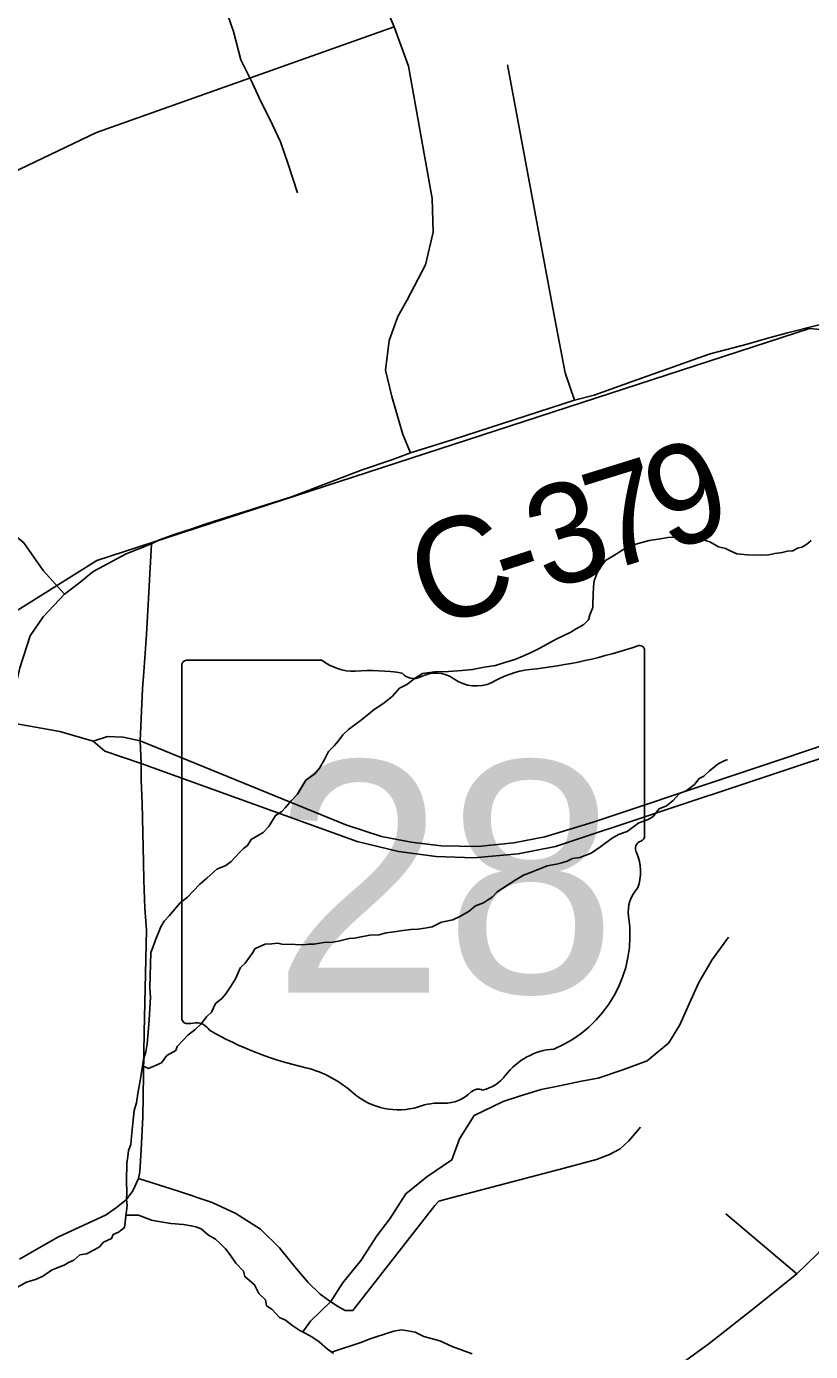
# Model space of a CAD drawing. Extents: x 0 to 34, y 0 to 22.
# Drawn here: x 7.2473 to 7.4706, y 19.556 to 19.9334 of the extents above; entities that cross this region are included whole.
import ezdxf

# ---------------------------------------------------------------- set-up
doc = ezdxf.new("R2010")
doc.units = 0
for name, color, linetype in [('GM_X_County_Road', 7, 'Continuous'), ('GM_X_County_Road_Text', 7, 'Continuous'), ('GM_X_Minor_River', 7, 'Continuous'), ('GM_X_Rail_Line', 7, 'Continuous'), ('GM_X_State_Location', 7, 'Continuous'), ('GM_X_State_Route', 7, 'Continuous'), ('GM_X_State_Shield', 7, 'Continuous'), ('GM_X_Township_Road', 7, 'Continuous')]:
    doc.layers.add(name, color=color, linetype=linetype)

msp = doc.modelspace()

# ---------------------------------------------------------------- linework, layer by layer
at = {"layer": 'GM_X_County_Road'}
for points in [[(7.3566311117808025, 19.811922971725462), (7.368813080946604, 19.815731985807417), (7.403364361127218, 19.826960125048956), (7.408969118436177, 19.828367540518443), (7.419787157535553, 19.83230702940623), (7.440192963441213, 19.839474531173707), (7.442060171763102, 19.840145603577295), (7.452614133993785, 19.84294175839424), (7.458445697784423, 19.844650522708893), (7.4641250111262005, 19.846107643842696), (7.472364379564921, 19.848220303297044), (7.486870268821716, 19.85161920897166), (7.491587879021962, 19.85271617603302)], [(7.296546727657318, 19.791056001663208), (7.298489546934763, 19.791703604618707), (7.323033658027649, 19.799489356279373), (7.34286467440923, 19.807132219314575), (7.351389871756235, 19.809974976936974), (7.3566311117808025, 19.811922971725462)], [(7.265707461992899, 19.77764650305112), (7.266436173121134, 19.77822609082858), (7.275632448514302, 19.783234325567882), (7.282871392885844, 19.786058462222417), (7.285195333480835, 19.78715207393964), (7.289610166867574, 19.788789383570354), (7.29411818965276, 19.790246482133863), (7.296546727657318, 19.791056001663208)], [(7.241838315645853, 19.735244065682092), (7.245368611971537, 19.750686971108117), (7.248369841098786, 19.759883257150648), (7.252048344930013, 19.76520528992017), (7.258063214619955, 19.77172344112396), (7.262428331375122, 19.775038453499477), (7.265707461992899, 19.77764650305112)]]:
    msp.add_lwpolyline(points, dxfattribs=at)
at = {"layer": 'GM_X_Minor_River'}
for points in [[(7.24692148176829, 19.983287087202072), (7.2543495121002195, 19.98428140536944), (7.259862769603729, 19.98455507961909), (7.267083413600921, 19.98479466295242), (7.2719811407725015, 19.98279845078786), (7.27873398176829, 19.978676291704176), (7.2829678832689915, 19.972131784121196), (7.284764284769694, 19.96715640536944), (7.29129648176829, 19.96151720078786), (7.297084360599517, 19.95665451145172), (7.300395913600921, 19.951458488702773), (7.3023211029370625, 19.94343954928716), (7.304114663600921, 19.93827382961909), (7.306264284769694, 19.93196132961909), (7.308378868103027, 19.923938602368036), (7.311660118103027, 19.91722269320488), (7.314023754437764, 19.91204655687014), (7.316580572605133, 19.907056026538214), (7.319676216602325, 19.900534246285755), (7.321825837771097, 19.894221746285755), (7.32450576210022, 19.88599826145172)], [(7.324486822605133, 19.714762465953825), (7.326864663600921, 19.718681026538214), (7.329378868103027, 19.7205115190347), (7.330750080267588, 19.72218197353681), (7.33214023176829, 19.724610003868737), (7.33333720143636, 19.72685337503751), (7.334897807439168, 19.728519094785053), (7.336070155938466, 19.72981644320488), (7.337447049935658, 19.731675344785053), (7.339002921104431, 19.733151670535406), (7.340938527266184, 19.73461757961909), (7.3426809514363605, 19.73589977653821), (7.346362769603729, 19.73883632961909), (7.349066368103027, 19.740661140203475), (7.35158720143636, 19.742680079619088), (7.353541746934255, 19.744904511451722), (7.355658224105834, 19.74598689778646), (7.35798398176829, 19.747822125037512), (7.360104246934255, 19.749092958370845), (7.363534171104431, 19.749573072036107), (7.36752470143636, 19.74965829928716), (7.371330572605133, 19.74993765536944), (7.374376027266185, 19.750236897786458), (7.377621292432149, 19.75091019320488), (7.380861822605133, 19.75139504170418), (7.383542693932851, 19.75227193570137), (7.386413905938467, 19.753145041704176), (7.388714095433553, 19.754032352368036), (7.391020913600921, 19.755110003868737), (7.393521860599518, 19.756371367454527), (7.398143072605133, 19.758905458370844), (7.402371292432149, 19.760879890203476), (7.4039129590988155, 19.761787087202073), (7.406034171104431, 19.76305886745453), (7.407395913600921, 19.764350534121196), (7.4078135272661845, 19.765856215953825), (7.408625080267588, 19.767919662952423), (7.408654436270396, 19.76905697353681), (7.408773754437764, 19.773793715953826), (7.40900576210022, 19.775493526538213), (7.409822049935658, 19.777747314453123), (7.410813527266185, 19.77942818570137), (7.412190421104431, 19.781288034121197), (7.414311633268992, 19.782559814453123), (7.417205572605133, 19.784379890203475), (7.420855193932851, 19.78599068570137), (7.424678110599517, 19.787027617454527), (7.427919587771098, 19.7875115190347), (7.430016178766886, 19.78783632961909), (7.434766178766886, 19.787901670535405), (7.437608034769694, 19.787637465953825), (7.439501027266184, 19.78739882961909), (7.441948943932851, 19.786575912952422), (7.444382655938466, 19.78518576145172), (7.446460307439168, 19.78475204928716), (7.4475853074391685, 19.784153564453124), (7.4496497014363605, 19.783151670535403), (7.452680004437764, 19.78288273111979), (7.456286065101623, 19.78278898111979), (7.4587586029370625, 19.782913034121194), (7.460476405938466, 19.783247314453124), (7.462572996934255, 19.783572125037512), (7.464101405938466, 19.783911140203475), (7.465624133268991, 19.78406076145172), (7.466971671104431, 19.78478329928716), (7.468120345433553, 19.78513273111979), (7.469466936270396, 19.785856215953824), (7.4708248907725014, 19.786957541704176)], [(7.280328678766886, 19.63739693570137), (7.2820682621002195, 19.636624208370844), (7.28341201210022, 19.637157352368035), (7.285717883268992, 19.63823500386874), (7.2872879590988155, 19.64027951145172), (7.289793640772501, 19.641730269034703), (7.29020273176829, 19.642858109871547), (7.293324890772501, 19.646188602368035), (7.2952595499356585, 19.64765451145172), (7.297011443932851, 19.649315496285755), (7.298582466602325, 19.65136000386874), (7.29994326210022, 19.65265072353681), (7.301144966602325, 19.65508443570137), (7.3028902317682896, 19.65655507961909), (7.304062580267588, 19.65785242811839), (7.305444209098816, 19.659901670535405), (7.306829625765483, 19.662140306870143), (7.308238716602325, 19.665325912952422), (7.309601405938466, 19.666616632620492), (7.310783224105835, 19.668292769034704), (7.31176523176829, 19.66959390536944), (7.312362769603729, 19.670716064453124), (7.313900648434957, 19.671433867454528), (7.31524345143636, 19.671967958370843), (7.317145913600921, 19.672108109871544), (7.318858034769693, 19.672252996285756), (7.3199925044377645, 19.67203329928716), (7.323787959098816, 19.671933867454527), (7.326254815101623, 19.67186947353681), (7.327588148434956, 19.672024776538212), (7.3291070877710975, 19.671985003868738), (7.331967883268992, 19.67247837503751), (7.334629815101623, 19.672597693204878), (7.336537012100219, 19.672927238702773), (7.339213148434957, 19.67361568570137), (7.340736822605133, 19.673766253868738), (7.342643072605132, 19.674094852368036), (7.3451250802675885, 19.674598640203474), (7.34778701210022, 19.67471890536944), (7.349698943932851, 19.675237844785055), (7.351985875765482, 19.675556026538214), (7.354463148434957, 19.675870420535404), (7.356750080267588, 19.676190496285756), (7.358841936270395, 19.676324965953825), (7.36131826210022, 19.67664030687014), (7.362845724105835, 19.676979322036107), (7.365537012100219, 19.67823595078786), (7.368782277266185, 19.678909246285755), (7.370897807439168, 19.679991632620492), (7.3734034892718, 19.681442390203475), (7.375150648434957, 19.682913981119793), (7.3774508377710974, 19.683801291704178), (7.37860898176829, 19.68452951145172), (7.379961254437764, 19.68544144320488), (7.381328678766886, 19.686923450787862), (7.386537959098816, 19.690199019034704), (7.388853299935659, 19.69165451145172), (7.391154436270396, 19.692542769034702), (7.39556826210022, 19.694323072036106), (7.398238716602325, 19.69482117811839), (7.399766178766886, 19.695161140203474), (7.401299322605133, 19.69568954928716), (7.402836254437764, 19.69640829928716), (7.404933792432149, 19.696732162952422), (7.406466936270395, 19.697260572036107), (7.40819326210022, 19.697974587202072), (7.410897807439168, 19.699799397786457), (7.413801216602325, 19.70199826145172), (7.415923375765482, 19.703270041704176), (7.418413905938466, 19.70415261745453), (7.421701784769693, 19.70653140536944), (7.42419326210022, 19.707413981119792), (7.425735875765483, 19.708322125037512), (7.427501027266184, 19.710551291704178), (7.429612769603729, 19.71144333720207), (7.431547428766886, 19.712909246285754), (7.433308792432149, 19.71494807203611), (7.435225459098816, 19.71565640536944), (7.437550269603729, 19.717491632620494), (7.438922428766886, 19.719162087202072), (7.440269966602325, 19.719885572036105), (7.4418258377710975, 19.72136095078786), (7.443182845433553, 19.72246322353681), (7.444345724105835, 19.723380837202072), (7.445883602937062, 19.724099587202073), (7.447036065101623, 19.724638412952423)], [(7.275799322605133, 19.59609390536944), (7.275957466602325, 19.59753898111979), (7.275809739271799, 19.599249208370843), (7.275858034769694, 19.60114314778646), (7.275753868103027, 19.60455886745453), (7.275882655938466, 19.609674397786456), (7.276120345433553, 19.61156454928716), (7.276352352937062, 19.613264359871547), (7.276965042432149, 19.614954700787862), (7.2772131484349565, 19.617223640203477), (7.277473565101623, 19.62006076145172), (7.277967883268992, 19.62459769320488), (7.278593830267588, 19.626856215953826), (7.279040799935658, 19.629499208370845), (7.279715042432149, 19.63365261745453), (7.280612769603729, 19.639126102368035), (7.281238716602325, 19.641385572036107), (7.2816762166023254, 19.64364882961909), (7.281947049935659, 19.64686568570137), (7.2822273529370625, 19.650459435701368), (7.282579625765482, 19.65689693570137), (7.282456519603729, 19.659554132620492), (7.282709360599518, 19.66959579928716), (7.283317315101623, 19.671096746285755), (7.2839337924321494, 19.67297648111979), (7.285552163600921, 19.676914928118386), (7.286544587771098, 19.678596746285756), (7.287910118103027, 19.680076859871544), (7.291042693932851, 19.683786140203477), (7.293173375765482, 19.685436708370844), (7.294734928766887, 19.68710337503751), (7.296684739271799, 19.689137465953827), (7.2986260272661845, 19.690792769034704), (7.301538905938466, 19.693370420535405), (7.304035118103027, 19.69444333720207), (7.305582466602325, 19.695539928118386), (7.3079262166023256, 19.69813273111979), (7.309093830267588, 19.699239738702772), (7.310254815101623, 19.700157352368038), (7.3112472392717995, 19.701837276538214), (7.314715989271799, 19.703831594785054), (7.316277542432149, 19.70549826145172), (7.318255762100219, 19.708668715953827), (7.3199925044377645, 19.709760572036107), (7.320970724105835, 19.71087326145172), (7.322730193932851, 19.71291208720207), (7.324486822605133, 19.714762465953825)], [(7.326026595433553, 19.561551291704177), (7.3282046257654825, 19.564605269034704), (7.33401523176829, 19.57019333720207), (7.337351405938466, 19.575449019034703), (7.342612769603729, 19.581997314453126), (7.347122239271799, 19.588940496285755), (7.350829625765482, 19.593808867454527), (7.3553428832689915, 19.600942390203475), (7.3613296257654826, 19.605765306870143), (7.368454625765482, 19.610567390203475), (7.370666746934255, 19.616604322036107), (7.374788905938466, 19.623176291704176), (7.383037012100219, 19.627196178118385), (7.388007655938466, 19.628808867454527), (7.393931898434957, 19.63059390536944), (7.399080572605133, 19.631633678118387), (7.405376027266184, 19.633030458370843), (7.410142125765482, 19.633888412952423), (7.417215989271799, 19.636221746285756), (7.424104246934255, 19.638747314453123), (7.430287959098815, 19.64394712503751), (7.433430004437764, 19.64901720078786), (7.436021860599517, 19.655046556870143), (7.438803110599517, 19.661073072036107), (7.442542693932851, 19.66746132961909), (7.4472339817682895, 19.67402004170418)], [(7.243642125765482, 19.57373595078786), (7.247301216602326, 19.57572648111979), (7.25017148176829, 19.57659958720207), (7.252093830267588, 19.57749636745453), (7.254413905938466, 19.579143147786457), (7.256525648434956, 19.58003519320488), (7.2580578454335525, 19.580563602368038), (7.2592159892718, 19.581292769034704), (7.260752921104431, 19.58200962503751), (7.262499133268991, 19.583481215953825), (7.264406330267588, 19.583809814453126), (7.266717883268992, 19.585076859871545), (7.2680644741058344, 19.585800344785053), (7.269236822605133, 19.587096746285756), (7.271543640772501, 19.588174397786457), (7.271951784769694, 19.589301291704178), (7.273488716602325, 19.590019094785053), (7.275230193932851, 19.591300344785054), (7.275799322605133, 19.59609390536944)], [(7.275643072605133, 19.59477951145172), (7.279209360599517, 19.594824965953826), (7.282878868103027, 19.593376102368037), (7.284393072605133, 19.593145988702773), (7.288363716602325, 19.592473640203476), (7.291965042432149, 19.59218954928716), (7.294233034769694, 19.59175204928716), (7.295556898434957, 19.591527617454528), (7.297060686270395, 19.590919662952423), (7.299104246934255, 19.58916019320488), (7.301163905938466, 19.587967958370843), (7.302464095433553, 19.58679655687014), (7.303944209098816, 19.58524068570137), (7.305049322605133, 19.583885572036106), (7.30688076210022, 19.581182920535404), (7.309100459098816, 19.578849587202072), (7.309441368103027, 19.57732307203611), (7.310746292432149, 19.57634201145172), (7.312231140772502, 19.574975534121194), (7.3134972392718, 19.572477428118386), (7.3153523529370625, 19.57072269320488), (7.3156894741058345, 19.56900773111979), (7.317182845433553, 19.568020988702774), (7.319403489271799, 19.56568765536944), (7.321092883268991, 19.56488462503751), (7.323142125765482, 19.56331454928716), (7.3251961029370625, 19.561932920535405), (7.3265095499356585, 19.56133064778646), (7.328570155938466, 19.560138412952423), (7.330624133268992, 19.55875773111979), (7.3330379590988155, 19.55660905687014), (7.334716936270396, 19.55542818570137)], [(7.33419326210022, 19.555796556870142), (7.34277470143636, 19.55862894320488), (7.344885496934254, 19.55952288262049), (7.346608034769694, 19.56004655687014), (7.349863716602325, 19.561098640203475), (7.3519707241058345, 19.561802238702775), (7.354067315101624, 19.562126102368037), (7.355960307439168, 19.561887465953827), (7.358038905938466, 19.561453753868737), (7.360477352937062, 19.56025204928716), (7.3650029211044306, 19.55899636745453), (7.368570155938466, 19.557385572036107), (7.374215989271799, 19.55534201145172)]]:
    msp.add_lwpolyline(points, dxfattribs=at)
at = {"layer": 'GM_X_Rail_Line'}
msp.add_lwpolyline([(8.900000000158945, 19.71760190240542), (8.695835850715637, 19.733405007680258), (7.470330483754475, 19.84735268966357), (7.267364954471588, 19.78132725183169), (7.235905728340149, 19.761618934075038), (7.194919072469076, 19.71716069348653), (7.166658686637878, 19.697986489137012), (6.888578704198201, 19.551703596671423)], dxfattribs=at)
at = {"layer": 'GM_X_State_Route'}
for points in [[(7.26627119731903, 19.729867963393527), (7.270383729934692, 19.731184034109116), (7.274824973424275, 19.730937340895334), (7.279677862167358, 19.729950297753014), (7.3382385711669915, 19.706016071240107), (7.3484374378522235, 19.70272591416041), (7.356826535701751, 19.70108114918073), (7.365380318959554, 19.700011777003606), (7.375825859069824, 19.699847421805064), (7.386107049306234, 19.700916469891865), (7.394989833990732, 19.70256155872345), (7.4087252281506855, 19.70675611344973), (7.485133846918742, 19.732335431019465), (7.535387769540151, 19.74886729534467), (7.554304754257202, 19.75528261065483), (7.56507929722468, 19.75890148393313), (7.578238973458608, 19.763096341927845), (7.592056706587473, 19.76704422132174), (7.639461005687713, 19.779492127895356), (7.64768639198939, 19.781748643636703)], [(7.26627119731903, 19.729867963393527), (7.2695610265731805, 19.726989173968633), (7.2799201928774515, 19.72345263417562), (7.341446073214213, 19.70124548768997), (7.353290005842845, 19.698367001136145), (7.363982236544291, 19.696968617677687), (7.374756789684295, 19.696639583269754), (7.387340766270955, 19.697791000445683), (7.397950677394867, 19.699847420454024), (7.485709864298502, 19.72896325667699), (7.537032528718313, 19.74631748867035), (7.5616247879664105, 19.75454256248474), (7.579308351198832, 19.76046422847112), (7.594923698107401, 19.764872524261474), (7.612043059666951, 19.769018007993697), (7.639431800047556, 19.775927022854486), (7.648561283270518, 19.778641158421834)], [(7.241838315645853, 19.735244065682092), (7.256812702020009, 19.732582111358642), (7.26627119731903, 19.729867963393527)]]:
    msp.add_lwpolyline(points, dxfattribs=at)
at = {"layer": 'GM_X_State_Shield'}
for p, q in [((7.423366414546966, 19.703067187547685), (7.423366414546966, 19.755409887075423)), ((7.29153321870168, 19.75120859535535), (7.29153321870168, 19.651148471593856)), ((7.33143906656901, 19.752930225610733), (7.292830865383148, 19.752930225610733)), ((7.42335356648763, 19.703080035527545), (7.423366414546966, 19.703067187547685))]:
    msp.add_line(p, q, dxfattribs=at)
for centre, radius, start, end in [((7.37640545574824, 19.889346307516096), 0.1398078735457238, 275.8444694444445, 288.9064527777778), ((7.42190416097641, 19.755626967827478), 0.0014676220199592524, 351.8620861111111, 97.738), ((7.293043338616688, 19.75142165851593), 0.001527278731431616, 98.1301027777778, 188.13010277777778), ((7.340633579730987, 19.764546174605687), 0.014813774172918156, 231.61950555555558, 271.11188333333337), ((7.394238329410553, 19.722368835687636), 0.028127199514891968, 97.34618055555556, 120.7688527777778), ((7.3455452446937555, 19.69675533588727), 0.053181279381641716, 80.48669166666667, 94.98826944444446), ((7.3576186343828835, 19.751940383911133), 0.00427366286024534, 219.79206111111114, 297.1023694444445), ((7.363892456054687, 19.740375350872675), 0.008885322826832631, 54.466683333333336, 119.14113055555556), ((7.375360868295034, 19.75623775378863), 0.010688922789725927, 233.85620555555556, 294.82819166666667), ((7.4230273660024, 19.699224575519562), 0.002271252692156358, 107.94398333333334, 210.33696666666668), ((7.421800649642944, 19.702864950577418), 0.001570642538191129, 289.6038111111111, 7.734130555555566), ((7.408577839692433, 19.692608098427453), 0.013634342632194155, 340.0329638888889, 23.649566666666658), ((7.428624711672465, 19.681162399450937), 0.009919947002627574, 136.80649722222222, 186.92959444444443), ((7.3842372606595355, 19.674503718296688), 0.03496914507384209, 292.3088861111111, 8.985838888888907), ((7.293057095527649, 19.65092944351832), 0.0015408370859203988, 171.9583861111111, 258.30661388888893), ((7.293290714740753, 19.66116640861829), 0.011758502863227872, 267.33899444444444, 280.6038555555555), ((7.295696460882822, 19.645375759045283), 0.00423985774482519, 29.748380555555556, 93.27174722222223), ((7.349226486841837, 19.735275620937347), 0.10096071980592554, 240.41292222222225, 257.1985), ((7.39898187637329, 19.62305681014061), 0.01915169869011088, 94.40312222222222, 142.57675), ((7.319126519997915, 19.60619612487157), 0.031588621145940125, 47.184155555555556, 75.83597222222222), ((7.374716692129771, 19.64145066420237), 0.011297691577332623, 282.8731916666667, 323.27711111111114), ((7.3663377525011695, 19.637386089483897), 0.010679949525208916, 268.7770194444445, 315.54927222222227), ((7.375998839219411, 19.627695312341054), 0.0030069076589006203, 65.75173055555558, 132.64842222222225), ((7.353291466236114, 19.644879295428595), 0.02004484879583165, 230.70037222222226, 286.29183611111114), ((7.364873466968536, 19.610284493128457), 0.016470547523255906, 85.69512222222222, 111.20994722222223)]:
    msp.add_arc(centre, radius, start, end, dxfattribs=at)
at = {"layer": 'GM_X_Township_Road'}
msp.add_line((7.466697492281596, 19.578120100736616), (7.4464905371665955, 19.595220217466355), dxfattribs=at)
for points in [[(7.50281461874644, 19.970509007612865), (7.482113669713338, 19.975175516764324), (7.459968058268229, 19.9778908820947), (7.450855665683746, 19.979581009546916), (7.4422155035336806, 19.981460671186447), (7.433845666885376, 19.984965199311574), (7.422688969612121, 19.987242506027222), (7.409484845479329, 19.988836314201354), (7.399921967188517, 19.989063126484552), (7.391042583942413, 19.98906313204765), (7.383095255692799, 19.98839824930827), (7.371460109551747, 19.987696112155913), (7.362353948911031, 19.98450847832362), (7.357345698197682, 19.982004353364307), (7.352107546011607, 19.978816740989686), (7.345384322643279, 19.972444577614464), (7.343047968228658, 19.966759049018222), (7.342317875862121, 19.96128477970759), (7.344828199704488, 19.950320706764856), (7.35198948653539, 19.933329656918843)], [(7.258063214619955, 19.77172344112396), (7.252001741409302, 19.778455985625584), (7.246536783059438, 19.786285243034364), (7.240708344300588, 19.79120339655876), (7.234879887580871, 19.794117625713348), (7.214707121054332, 19.80180087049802), (7.208381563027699, 19.804842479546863), (7.203379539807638, 19.807536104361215), (7.201490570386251, 19.809086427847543), (7.1957739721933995, 19.81383989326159), (7.192486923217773, 19.817561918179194), (7.18677031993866, 19.833276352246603), (7.185999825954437, 19.84004307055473), (7.186711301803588, 19.84835079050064), (7.189324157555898, 19.857848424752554), (7.19431063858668, 19.86544468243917), (7.202618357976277, 19.87280479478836), (7.238704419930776, 19.88965947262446), (7.267194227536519, 19.90319290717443), (7.35198948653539, 19.933329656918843)], [(7.3566311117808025, 19.811922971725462), (7.354456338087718, 19.817151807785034), (7.351315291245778, 19.82799472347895), (7.349594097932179, 19.835550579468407), (7.35064733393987, 19.843998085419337), (7.353058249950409, 19.850833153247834), (7.35567109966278, 19.855356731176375), (7.360971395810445, 19.86556273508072), (7.363108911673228, 19.874821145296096), (7.362896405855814, 19.884419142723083), (7.356079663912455, 19.922081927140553), (7.35198948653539, 19.933329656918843)], [(7.403364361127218, 19.826960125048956), (7.400701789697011, 19.834752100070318), (7.397787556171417, 19.85012790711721), (7.384266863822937, 19.922467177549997)], [(7.2806750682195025, 19.749558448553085), (7.281476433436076, 19.76017529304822), (7.282871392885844, 19.786058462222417)], [(7.280745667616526, 19.690265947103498), (7.280606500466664, 19.695413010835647), (7.280218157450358, 19.712158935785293), (7.279929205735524, 19.718838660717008), (7.2799201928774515, 19.72345263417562), (7.279677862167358, 19.729950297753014), (7.280314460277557, 19.744780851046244), (7.2806750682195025, 19.749558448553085)], [(7.245306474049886, 19.582264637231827), (7.250850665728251, 19.585469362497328), (7.2563948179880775, 19.58867407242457), (7.264819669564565, 19.592575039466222), (7.27001742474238, 19.5949610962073), (7.272914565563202, 19.597006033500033), (7.275641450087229, 19.599221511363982), (7.277601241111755, 19.60177784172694), (7.279192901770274, 19.60526465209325), (7.279562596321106, 19.607184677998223), (7.279932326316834, 19.613392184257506), (7.280448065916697, 19.622703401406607), (7.280758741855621, 19.646989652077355), (7.2814640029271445, 19.676054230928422), (7.280960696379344, 19.682311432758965), (7.280745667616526, 19.690265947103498)], [(7.279192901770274, 19.60526465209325), (7.290915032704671, 19.60151780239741), (7.300220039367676, 19.598463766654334), (7.306955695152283, 19.59533826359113), (7.313967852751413, 19.590824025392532), (7.3193862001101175, 19.585477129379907), (7.323689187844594, 19.580133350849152), (7.327507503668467, 19.575687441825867), (7.330980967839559, 19.57235380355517), (7.33334216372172, 19.57062016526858), (7.335703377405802, 19.568951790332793), (7.338064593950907, 19.567702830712), (7.340242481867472, 19.567622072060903), (7.363593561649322, 19.597537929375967), (7.364755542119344, 19.598842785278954), (7.366849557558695, 19.599370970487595), (7.400450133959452, 19.608225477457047), (7.409699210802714, 19.610664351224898), (7.413328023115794, 19.612112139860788), (7.416394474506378, 19.61375877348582), (7.4189016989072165, 19.615989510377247), (7.422204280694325, 19.619910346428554)], [(7.434084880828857, 19.5526315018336), (7.441768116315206, 19.558251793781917), (7.455077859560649, 19.568749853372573), (7.466697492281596, 19.578120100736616), (7.472507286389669, 19.58374351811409), (7.480004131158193, 19.591989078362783), (7.484689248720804, 19.594238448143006), (7.490874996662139, 19.594427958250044), (7.50043476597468, 19.593113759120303), (7.508493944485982, 19.592178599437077), (7.512616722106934, 19.591053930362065), (7.522925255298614, 19.58861505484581), (7.530049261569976, 19.586368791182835), (7.536045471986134, 19.584305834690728), (7.5427935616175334, 19.581680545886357), (7.550290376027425, 19.578120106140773), (7.55722488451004, 19.574746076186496), (7.563854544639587, 19.572122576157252)]]:
    msp.add_lwpolyline(points, dxfattribs=at)

# ---------------------------------------------------------------- texts
at = {"layer": 'GM_X_County_Road_Text'}
for s, height, rotation, p in [('9', 0.0284090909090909, 19.687159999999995, (7.429971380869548, 19.783517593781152)), ('7', 0.02840909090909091, 17.271448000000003, (7.412020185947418, 19.777906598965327)), ('3', 0.02840909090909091, 17.998838, (7.395467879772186, 19.772528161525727)), ('C', 0.028409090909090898, 18.186872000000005, (7.362236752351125, 19.761617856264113)), ('-', 0.0284090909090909, 18.153554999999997, (7.384400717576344, 19.768899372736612))]:
    msp.add_text(s, height=height, rotation=rotation, dxfattribs=at).set_placement(p)
at = {"layer": 'GM_X_State_Location'}
for s, p in [('s', (7.355965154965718, 19.69452643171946)), ('r', (7.355960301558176, 19.69452643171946))]:
    msp.add_text(s, height=9.46969696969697e-05, dxfattribs=at).set_placement(p)
msp.add_text('28', height=9.46969696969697e-05, rotation=1e-05, dxfattribs=at).set_placement((7.33211848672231, 19.68763664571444))
at = {"layer": 'GM_X_State_Shield'}
msp.add_text('28', height=0.06591810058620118, dxfattribs=at).set_placement((7.317394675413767, 19.658204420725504))

doc.saveas('drawing.dxf')
